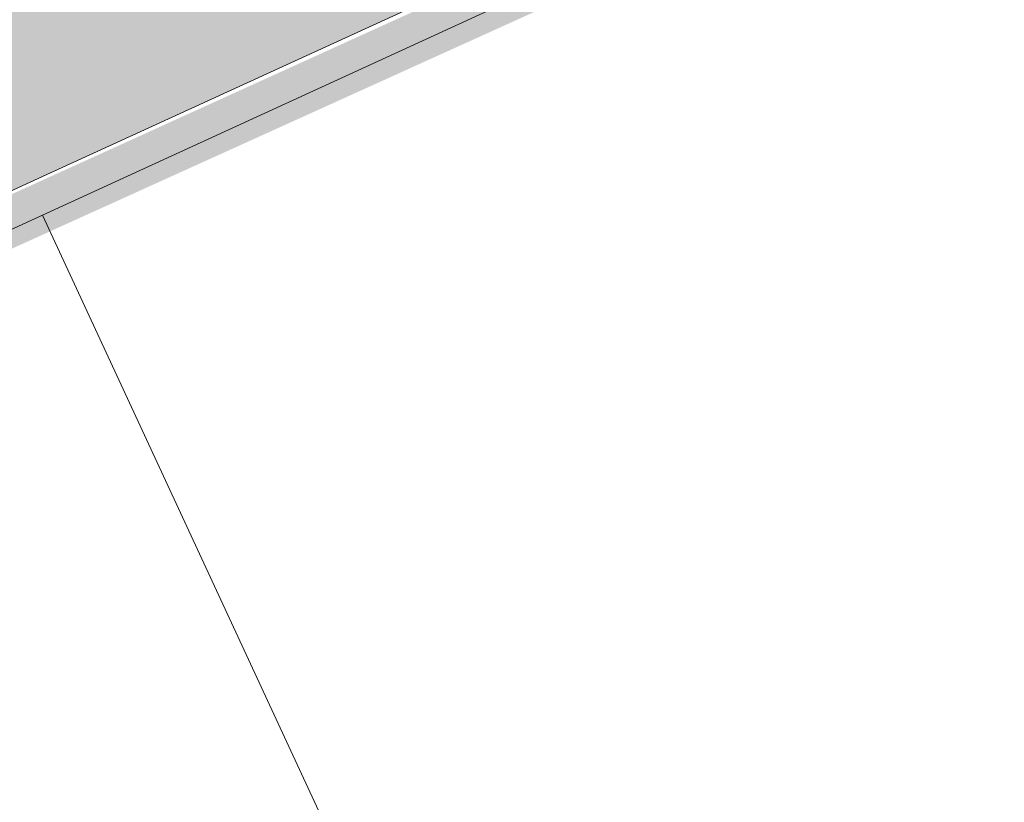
# Model space of a CAD drawing. Header units: metres. Extents: x 195696 to 514079, y 327475 to 328989.
# Tile 283 of 656: x 196107.68 to 196112, y 328790.34 to 328793.78. Entities that reach past the tile are written whole.
import ezdxf

# ---------------------------------------------------------------- set-up
doc = ezdxf.new("R2010")
doc.units = ezdxf.units.M
doc.linetypes.add('CENTER2', pattern=[1.125, 0.75, -0.125, 0.125, -0.125])
doc.layers.add('N-WE-KG-WERKGRENS-200-G', color=14, linetype='CENTER2', lineweight=35)
doc.layers.add('PDF2_Geometry', color=7, linetype='Continuous')
doc.layers.add('PDF2_Solid Fills', color=7, linetype='Continuous', true_color=0xd6ffc8)

# ---------------------------------------------------------------- blocks, each defined once
blk = doc.blocks.new('BUS melding Bodemplein e.o. Brunssum_230475.bkk')
at = {"layer": 'PDF2_Solid Fills', "true_color": 0xdafffe, "transparency": 33554559}
blk.add_hatch(color=7, dxfattribs=at).paths.add_polyline_path([(8.38216, 2.12158), (8.44882, 2.15491), (8.09217, 2.92988), (7.98218, 3.16987), (7.50386, 4.21483), (7.16221, 4.97313), (7.15554, 4.98813), (7.15221, 4.99313), (7.14721, 5.00813), (7.14221, 5.01813), (7.14054, 5.02313), (7.13721, 5.0348), (7.13554, 5.03813), (7.13221, 5.04979), (7.13221, 5.05313), (7.12888, 5.06646), (7.12721, 5.06979), (7.12554, 5.08313), (7.12388, 5.08479), (7.12221, 5.09813), (7.12221, 5.10146), (7.11888, 5.11479), (7.11888, 5.11646), (7.11721, 5.13146), (7.11721, 5.14812), (7.11554, 5.16479), (7.11554, 5.17979), (7.11721, 5.18146), (7.11721, 5.19812), (7.11888, 5.21312), (7.11888, 5.22979), (7.12221, 5.24812), (7.12221, 5.25312), (7.12388, 5.26645), (7.12554, 5.27479), (7.12721, 5.28478), (7.12888, 5.29645), (7.13054, 5.30145), (7.13388, 5.31812), (7.13388, 5.31978), (7.13888, 5.33645), (7.13888, 5.33812), (7.14388, 5.35478), (7.14554, 5.35978), (7.14888, 5.37145), (7.15388, 5.38145), (7.15554, 5.38811), (7.12888, 5.40145), (7.08888, 5.42311), (7.08055, 5.40145), (7.07555, 5.38811), (7.07221, 5.38145), (7.06888, 5.37145), (7.06555, 5.35978), (7.06388, 5.35478), (7.05888, 5.33812), (7.05888, 5.33645), (7.05388, 5.31978), (7.05221, 5.31812), (7.04888, 5.30145), (7.04721, 5.29645), (7.04388, 5.28478), (7.04221, 5.27479), (7.04055, 5.26645), (7.03721, 5.25312), (7.03721, 5.24812), (7.03388, 5.22979), (7.03221, 5.21479), (7.03221, 5.21312), (7.03055, 5.19812), (7.03055, 5.14812), (7.03221, 5.14812), (7.03221, 5.13146), (7.03388, 5.11646), (7.03388, 5.11479), (7.03721, 5.10146), (7.03721, 5.09813), (7.03888, 5.08479), (7.03888, 5.08313), (7.04221, 5.06979), (7.04221, 5.06646), (7.04555, 5.05313), (7.04721, 5.04979), (7.05055, 5.03813), (7.05221, 5.0348), (7.05555, 5.02313), (7.06555, 4.99313), (7.06888, 4.98813), (7.07555, 4.97313), (7.4222, 4.21483), (7.90051, 3.16987), (8.01051, 2.92988), (8.36716, 2.15491)])
at = {"layer": 'PDF2_Solid Fills', "transparency": 33554559}
blk.add_hatch(color=1, dxfattribs=at).paths.add_polyline_path([(7.86385, 3.43153), (7.87218, 3.43486), (8.45216, 2.15491), (8.44882, 2.14491)])
at = {"layer": 'PDF2_Geometry', "color": 150, "lineweight": 18, "true_color": 0x3379ff}
blk.add_lwpolyline([(8.44549, 2.17324), (8.28716, 2.51656), (8.23383, 2.63489), (7.98884, 3.16987), (7.74718, 3.69652), (7.51219, 4.2115), (7.23887, 4.80814), (7.15054, 4.9998), (7.12554, 5.08646), (7.11721, 5.17479), (7.11888, 5.21979), (7.12221, 5.26479), (7.14221, 5.35145), (7.17721, 5.42978), (7.19721, 5.46811), (7.21721, 5.50478)], dxfattribs=at)
at = {"layer": 'PDF2_Geometry', "lineweight": 18}
blk.add_lwpolyline([(7.15221, 4.99313), (7.50386, 4.21483), (7.98218, 3.16987), (8.44882, 2.15491)], dxfattribs=at)
at = {"layer": 'PDF2_Geometry', "color": 250, "lineweight": 18, "true_color": 0x3b3b3b}
blk.add_lwpolyline([(8.44882, 2.15491), (7.98218, 3.16987), (7.50386, 4.21483), (7.15221, 4.99313)], dxfattribs=at)
at = {"layer": 'PDF2_Geometry', "color": 150, "lineweight": 18, "true_color": 0x3379ff}
for points in [[(7.74718, 3.69652), (7.98884, 3.16987), (8.96547, 3.62319), (10.28042, 3.59485), (10.17709, 3.82651), (8.59548, 4.05317)], [(7.98884, 3.16987), (8.23383, 2.63489), (8.71715, 2.85822), (9.21546, 3.08654), (10.37374, 3.40486), (10.28042, 3.59485), (8.96547, 3.62319)]]:
    blk.add_lwpolyline(points, close=True, dxfattribs=at)

msp = doc.modelspace()

# ---------------------------------------------------------------- block references
at = {"layer": 'N-WE-KG-WERKGRENS-200-G', "xscale": 25.39903278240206, "yscale": 25.39903278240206, "zscale": 25.39903278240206, "rotation": 269.9955149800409}
msp.add_blockref('BUS melding Bodemplein e.o. Brunssum_230475.bkk', (196027.2831, 328995.8336), dxfattribs=at)

doc.saveas('drawing.dxf')
